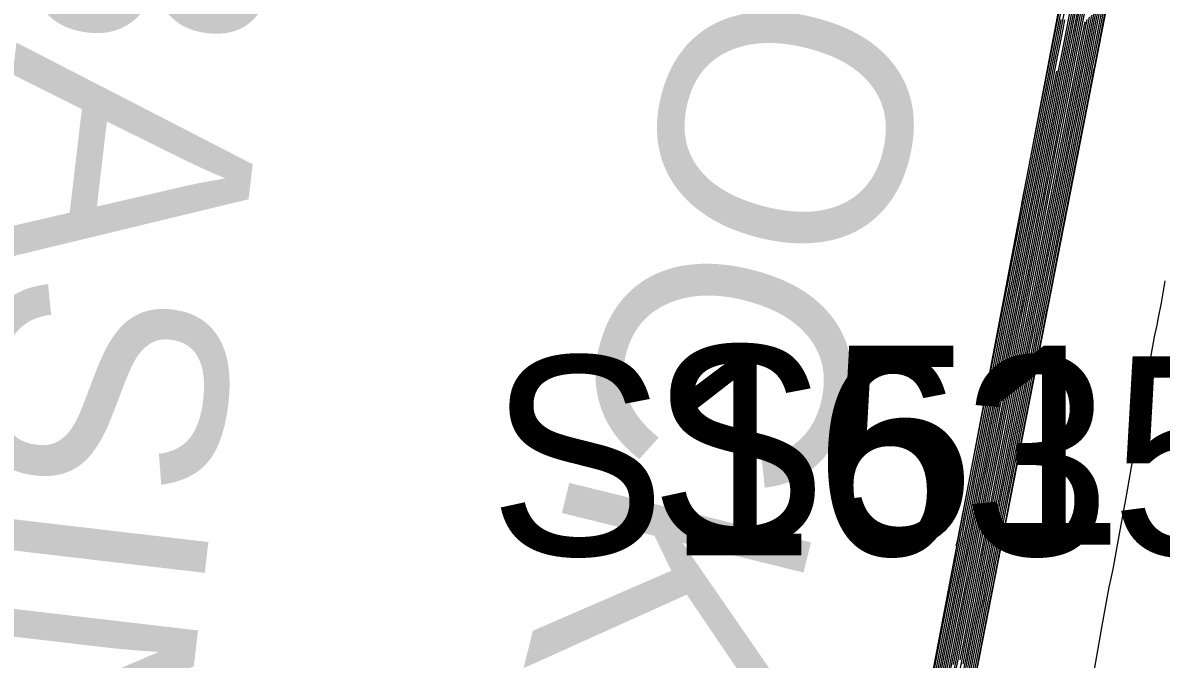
# Model space of a CAD drawing. Extents: x 1724534 to 1727318, y 657156 to 660047.
# Drawn here: x 1725509.71 to 1725532.58, y 659429.47 to 659442.27 of the extents above; entities that cross this region are included whole.
import ezdxf

# ---------------------------------------------------------------- set-up
doc = ezdxf.new("R2010")
doc.units = 0
for name, color, linetype in [('SURVEY - CONTOURS - Index with Text', 7, 'Continuous'), ('SURVEY - CONTOURS - Intermediate with optional Text', 7, 'Continuous'), ('SURVEY - DRAINAGE - Storm Sewer Text', 7, 'Continuous'), ('SURVEY - DTM - Breaklines', 7, 'Continuous'), ('SURVEY - DTM - Breaklines - Points - Numbers', 7, 'Continuous'), ('SURVEY - NON-TRANSPORTATION - Features', 7, 'Continuous'), ('SURVEY - NON-TRANSPORTATION - Features - Points - Numbers', 7, 'Continuous'), ('SURVEY - NON-TRANSPORTATION - Features Text', 7, 'Continuous')]:
    doc.layers.add(name, color=color, linetype=linetype)

msp = doc.modelspace()

# ---------------------------------------------------------------- linework, layer by layer
at = {"layer": 'SURVEY - CONTOURS - Index with Text'}
for points in [[(1725529.777, 659438.637), (1725531.355, 659446.72)], [(1725528.276, 659429.071), (1725528.364, 659429.519), (1725528.611, 659430.784), (1725528.698, 659431.233), (1725528.776, 659431.631), (1725528.844, 659431.977), (1725528.901, 659432.273), (1725529.042, 659432.992), (1725529.099, 659433.285), (1725529.166, 659433.627), (1725529.242, 659434.016), (1725529.327, 659434.453), (1725529.567, 659435.683), (1725529.653, 659436.122), (1725529.73, 659436.516), (1725529.798, 659436.865), (1725529.858, 659437.17), (1725530.005, 659437.924), (1725530.064, 659438.228), (1725530.132, 659438.573), (1725530.207, 659438.959), (1725530.291, 659439.386), (1725530.524, 659440.582), (1725530.608, 659441.011), (1725530.684, 659441.402), (1725530.753, 659441.754), (1725530.814, 659442.069), (1725530.968, 659442.855)], [(1725531.496, 659442.731), (1725531.372, 659442.1), (1725531.283, 659441.644), (1725531.229, 659441.364), (1725531.208, 659441.259), (1725531.199, 659441.214), (1725531.179, 659441.11), (1725531.124, 659440.829), (1725531.035, 659440.374), (1725530.912, 659439.742), (1725530.537, 659437.825), (1725530.414, 659437.194), (1725530.325, 659436.738), (1725530.27, 659436.458), (1725530.249, 659436.354), (1725530.241, 659436.309), (1725530.22, 659436.204), (1725530.165, 659435.924), (1725530.076, 659435.468), (1725529.953, 659434.837), (1725529.578, 659432.919), (1725529.455, 659432.288), (1725529.366, 659431.832), (1725529.311, 659431.552), (1725529.291, 659431.448), (1725529.282, 659431.403), (1725529.261, 659431.298), (1725529.207, 659431.018), (1725529.118, 659430.562), (1725528.994, 659429.931), (1725528.62, 659428.013)], [(1725531.269, 659442.51), (1725531.166, 659441.985), (1725531.084, 659441.564), (1725531.022, 659441.246), (1725530.98, 659441.034), (1725530.896, 659440.605), (1725530.855, 659440.393), (1725530.793, 659440.077), (1725530.711, 659439.658), (1725530.609, 659439.136), (1725530.311, 659437.607), (1725530.208, 659437.084), (1725530.126, 659436.664), (1725530.064, 659436.346), (1725530.022, 659436.13), (1725529.936, 659435.69), (1725529.894, 659435.475), (1725529.832, 659435.158), (1725529.751, 659434.74), (1725529.649, 659434.222), (1725529.353, 659432.704), (1725529.251, 659432.184), (1725529.169, 659431.765), (1725529.107, 659431.446), (1725529.064, 659431.226), (1725528.976, 659430.775), (1725528.933, 659430.556), (1725528.871, 659430.238), (1725528.79, 659429.822), (1725528.689, 659429.307)], [(1725531.042, 659442.289), (1725530.96, 659441.87), (1725530.884, 659441.483), (1725530.815, 659441.129), (1725530.594, 659439.996), (1725530.531, 659439.676), (1725530.463, 659439.325), (1725530.388, 659438.943), (1725530.307, 659438.53), (1725530.003, 659436.975), (1725529.928, 659436.59), (1725529.859, 659436.234), (1725529.795, 659435.906), (1725529.632, 659435.072), (1725529.568, 659434.745), (1725529.499, 659434.393), (1725529.425, 659434.013), (1725529.346, 659433.607), (1725529.127, 659432.488), (1725528.973, 659431.698), (1725528.903, 659431.339), (1725528.837, 659431.005), (1725528.67, 659430.147), (1725528.605, 659429.814), (1725528.535, 659429.459)], [(1725528.058, 659428.891), (1725528.384, 659430.563), (1725528.64, 659431.874), (1725528.676, 659432.057), (1725528.738, 659432.377), (1725528.833, 659432.861), (1725528.916, 659433.287), (1725529.023, 659433.835), (1725529.532, 659436.442), (1725529.593, 659436.756), (1725529.631, 659436.952), (1725529.741, 659437.512), (1725529.801, 659437.82), (1725529.883, 659438.242), (1725530.296, 659440.356), (1725530.401, 659440.893), (1725530.479, 659441.293)]]:
    msp.add_lwpolyline(points, dxfattribs=at)
at = {"layer": 'SURVEY - CONTOURS - Intermediate with optional Text'}
for points in [[(1725528.463, 659431.751), (1725528.488, 659431.846), (1725532.289, 659451.318)], [(1725524.879, 659416.599), (1725524.992, 659416.986), (1725525.083, 659417.313), (1725525.154, 659417.578), (1725525.315, 659418.203), (1725525.387, 659418.469), (1725525.479, 659418.798), (1725525.592, 659419.189), (1725526.248, 659421.391), (1725526.361, 659421.78), (1725526.452, 659422.105), (1725526.521, 659422.365), (1725526.679, 659422.974), (1725526.749, 659423.235), (1725526.841, 659423.562), (1725526.955, 659423.955), (1725527.779, 659426.716), (1725531.871, 659447.667)], [(1725528.468, 659429.303), (1725528.539, 659429.665), (1725528.609, 659430.021), (1725528.792, 659430.961), (1725529.007, 659432.06), (1725529.082, 659432.445), (1725529.36, 659433.867), (1725529.432, 659434.239), (1725529.503, 659434.6), (1725529.571, 659434.948), (1725529.749, 659435.862), (1725529.817, 659436.211), (1725529.889, 659436.575), (1725529.962, 659436.953), (1725530.039, 659437.345), (1725530.247, 659438.409), (1725530.323, 659438.8), (1725530.533, 659439.874), (1725530.707, 659440.763), (1725530.844, 659441.467), (1725530.918, 659441.847), (1725530.996, 659442.245), (1725531.209, 659443.333)], [(1725528.401, 659429.147), (1725528.473, 659429.517), (1725528.547, 659429.895), (1725528.747, 659430.917), (1725528.966, 659432.039), (1725529.037, 659432.402), (1725529.295, 659433.722), (1725529.366, 659434.086), (1725529.438, 659434.454), (1725529.51, 659434.824), (1725529.704, 659435.817), (1725529.776, 659436.189), (1725529.849, 659436.56), (1725529.921, 659436.931), (1725529.994, 659437.301), (1725530.186, 659438.288), (1725530.259, 659438.657), (1725530.472, 659439.752), (1725530.661, 659440.717), (1725530.804, 659441.45), (1725530.877, 659441.824), (1725530.951, 659442.201), (1725531.149, 659443.214)], [(1725528.408, 659429.368), (1725528.486, 659429.77), (1725528.701, 659430.873), (1725528.78, 659431.276), (1725528.855, 659431.658), (1725528.925, 659432.019), (1725528.992, 659432.359), (1725529.163, 659433.238), (1725529.23, 659433.576), (1725529.299, 659433.933), (1725529.372, 659434.308), (1725529.449, 659434.701), (1725529.658, 659435.772), (1725529.735, 659436.166), (1725529.809, 659436.545), (1725529.88, 659436.909), (1725529.948, 659437.258), (1725530.126, 659438.167), (1725530.194, 659438.514), (1725530.264, 659438.873), (1725530.337, 659439.246), (1725530.412, 659439.63), (1725530.615, 659440.672), (1725530.691, 659441.058), (1725530.764, 659441.434), (1725530.836, 659441.801), (1725530.905, 659442.157), (1725531.088, 659443.094)], [(1725528.342, 659429.22), (1725528.425, 659429.644), (1725528.656, 659430.828), (1725528.739, 659431.254), (1725528.815, 659431.644), (1725528.884, 659431.998), (1725528.946, 659432.316), (1725529.103, 659433.115), (1725529.164, 659433.431), (1725529.233, 659433.78), (1725529.307, 659434.162), (1725529.388, 659434.577), (1725529.613, 659435.728), (1725529.694, 659436.144), (1725529.77, 659436.531), (1725529.839, 659436.887), (1725529.903, 659437.214), (1725530.066, 659438.045), (1725530.129, 659438.371), (1725530.198, 659438.723), (1725530.272, 659439.102), (1725530.351, 659439.508), (1725530.57, 659440.627), (1725530.649, 659441.035), (1725530.724, 659441.418), (1725530.794, 659441.777), (1725530.86, 659442.113), (1725531.028, 659442.975)], [(1725531.405, 659442.643), (1725531.29, 659442.054), (1725531.203, 659441.612), (1725531.146, 659441.317), (1725531.117, 659441.169), (1725531.078, 659440.971), (1725531.049, 659440.823), (1725530.992, 659440.528), (1725530.906, 659440.088), (1725530.332, 659437.15), (1725530.245, 659436.709), (1725530.158, 659436.264), (1725530.119, 659436.061), (1725530.09, 659435.912), (1725530.032, 659435.617), (1725529.946, 659435.177), (1725529.831, 659434.591), (1725529.488, 659432.833), (1725529.373, 659432.247), (1725529.287, 659431.805), (1725529.229, 659431.51), (1725529.2, 659431.359), (1725529.072, 659430.706), (1725528.986, 659430.266), (1725528.53, 659427.928)], [(1725531.45, 659442.687), (1725531.331, 659442.077), (1725531.243, 659441.628), (1725531.187, 659441.341), (1725531.162, 659441.214), (1725531.139, 659441.092), (1725531.114, 659440.966), (1725531.058, 659440.679), (1725530.97, 659440.231), (1725530.851, 659439.621), (1725530.492, 659437.782), (1725530.373, 659437.172), (1725530.285, 659436.723), (1725530.229, 659436.436), (1725530.204, 659436.309), (1725530.18, 659436.185), (1725530.155, 659436.058), (1725530.099, 659435.771), (1725530.011, 659435.322), (1725529.892, 659434.714), (1725529.533, 659432.876), (1725529.414, 659432.267), (1725529.326, 659431.819), (1725529.27, 659431.531), (1725529.245, 659431.403), (1725529.221, 659431.277), (1725529.196, 659431.15), (1725529.14, 659430.862), (1725529.052, 659430.414), (1725528.933, 659429.806), (1725528.575, 659427.971)], [(1725527.935, 659428.639), (1725528.293, 659430.474), (1725528.412, 659431.084), (1725528.501, 659431.537), (1725528.558, 659431.832), (1725528.585, 659431.971), (1725528.617, 659432.131), (1725528.643, 659432.267), (1725528.7, 659432.555), (1725528.786, 659432.995), (1725528.901, 659433.588), (1725529.249, 659435.37), (1725529.365, 659435.964), (1725529.453, 659436.412), (1725529.511, 659436.712), (1725529.541, 659436.865), (1725529.582, 659437.076), (1725529.612, 659437.226), (1725529.669, 659437.519), (1725529.754, 659437.955), (1725529.867, 659438.533), (1725530.205, 659440.266), (1725530.318, 659440.846), (1725530.405, 659441.289), (1725530.464, 659441.593), (1725530.497, 659441.759), (1725530.547, 659442.018), (1725530.579, 659442.182), (1725530.637, 659442.48)], [(1725528.014, 659428.478), (1725528.535, 659431.148), (1725528.619, 659431.577), (1725528.681, 659431.894), (1725528.839, 659432.703), (1725528.9, 659433.014), (1725528.981, 659433.433), (1725529.489, 659436.032), (1725529.571, 659436.456), (1725529.634, 659436.778), (1725529.806, 659437.655), (1725529.867, 659437.971), (1725529.948, 659438.385), (1725530.442, 659440.917), (1725530.525, 659441.337), (1725530.588, 659441.662), (1725530.772, 659442.605)], [(1725528.18, 659429.142), (1725528.475, 659430.651), (1725528.576, 659431.169), (1725528.658, 659431.59), (1725528.721, 659431.915), (1725528.766, 659432.143), (1725528.86, 659432.623), (1725528.904, 659432.849), (1725528.966, 659433.168), (1725529.046, 659433.579), (1725529.145, 659434.082), (1725529.431, 659435.549), (1725529.53, 659436.054), (1725529.611, 659436.471), (1725529.675, 659436.8), (1725529.722, 659437.039), (1725529.824, 659437.561), (1725529.87, 659437.799), (1725529.933, 659438.121), (1725530.013, 659438.529), (1725530.109, 659439.021), (1725530.387, 659440.446), (1725530.484, 659440.941), (1725530.564, 659441.354), (1725530.629, 659441.685), (1725530.678, 659441.936), (1725530.788, 659442.497)], [(1725528.241, 659429.267), (1725528.52, 659430.696), (1725528.617, 659431.19), (1725528.697, 659431.604), (1725528.762, 659431.936), (1725528.811, 659432.186), (1725528.92, 659432.746), (1725528.969, 659432.994), (1725529.033, 659433.321), (1725529.112, 659433.725), (1725529.206, 659434.206), (1725529.476, 659435.593), (1725529.571, 659436.077), (1725529.651, 659436.486), (1725529.716, 659436.821), (1725529.767, 659437.083), (1725529.884, 659437.682), (1725529.935, 659437.942), (1725530, 659438.272), (1725530.078, 659438.672), (1725530.17, 659439.143), (1725530.433, 659440.492), (1725530.525, 659440.964), (1725530.604, 659441.37), (1725530.671, 659441.708), (1725530.724, 659441.98), (1725530.848, 659442.616)], [(1725531.314, 659442.554), (1725531.207, 659442.008), (1725531.124, 659441.58), (1725531.063, 659441.27), (1725530.92, 659440.536), (1725530.859, 659440.228), (1725530.776, 659439.801), (1725530.67, 659439.258), (1725530.166, 659436.679), (1725530.105, 659436.368), (1725530.067, 659436.175), (1725529.997, 659435.814), (1725529.816, 659434.886), (1725529.71, 659434.345), (1725529.398, 659432.747), (1725529.292, 659432.205), (1725529.109, 659431.271), (1725529.037, 659430.9), (1725528.999, 659430.704), (1725528.938, 659430.394), (1725528.44, 659427.843)], [(1725531.359, 659442.599), (1725531.248, 659442.031), (1725531.163, 659441.596), (1725531.104, 659441.294), (1725531.071, 659441.124), (1725531.018, 659440.849), (1725530.984, 659440.679), (1725530.926, 659440.378), (1725530.841, 659439.945), (1725530.73, 659439.379), (1725530.401, 659437.694), (1725530.291, 659437.128), (1725530.206, 659436.694), (1725530.146, 659436.391), (1725530.113, 659436.219), (1725530.058, 659435.937), (1725530.024, 659435.766), (1725529.965, 659435.464), (1725529.881, 659435.031), (1725529.771, 659434.468), (1725529.443, 659432.79), (1725529.333, 659432.226), (1725529.248, 659431.792), (1725529.189, 659431.488), (1725529.155, 659431.315), (1725529.098, 659431.026), (1725529.064, 659430.853), (1725529.005, 659430.55), (1725528.921, 659430.118), (1725528.811, 659429.556), (1725528.485, 659427.886)], [(1725531.178, 659442.422), (1725531.083, 659441.939), (1725531.004, 659441.531), (1725530.889, 659440.943), (1725530.775, 659440.361), (1725530.725, 659440.106), (1725530.661, 659439.776), (1725530.582, 659439.372), (1725530.22, 659437.52), (1725530.126, 659437.041), (1725530.047, 659436.634), (1725529.982, 659436.301), (1725529.931, 659436.041), (1725529.764, 659435.183), (1725529.699, 659434.852), (1725529.62, 659434.449), (1725529.528, 659433.976), (1725529.262, 659432.617), (1725529.091, 659431.738), (1725529.025, 659431.403), (1725528.973, 659431.138), (1725528.853, 659430.523), (1725528.802, 659430.259), (1725528.658, 659429.526), (1725528.567, 659429.057)], [(1725531.223, 659442.466), (1725531.125, 659441.962), (1725531.044, 659441.547), (1725530.98, 659441.223), (1725530.934, 659440.988), (1725530.836, 659440.483), (1725530.79, 659440.249), (1725530.727, 659439.927), (1725530.647, 659439.515), (1725530.549, 659439.015), (1725530.265, 659437.563), (1725530.167, 659437.063), (1725530.023, 659436.324), (1725529.977, 659436.085), (1725529.875, 659435.566), (1725529.829, 659435.329), (1725529.766, 659435.005), (1725529.686, 659434.595), (1725529.589, 659434.099), (1725529.307, 659432.661), (1725529.21, 659432.164), (1725529.13, 659431.752), (1725529.066, 659431.425), (1725529.019, 659431.182), (1725528.915, 659430.649), (1725528.867, 659430.407), (1725528.804, 659430.082), (1725528.724, 659429.674), (1725528.628, 659429.182)], [(1725527.874, 659428.514), (1725528.248, 659430.43), (1725528.372, 659431.063), (1725528.461, 659431.523), (1725528.518, 659431.811), (1725528.54, 659431.928), (1725528.556, 659432.008), (1725528.578, 659432.121), (1725528.633, 659432.402), (1725528.72, 659432.85), (1725528.84, 659433.464), (1725529.204, 659435.325), (1725529.324, 659435.942), (1725529.413, 659436.397), (1725529.47, 659436.69), (1725529.496, 659436.821), (1725529.522, 659436.955), (1725529.547, 659437.083), (1725529.603, 659437.369), (1725529.689, 659437.812), (1725529.806, 659438.412), (1725530.159, 659440.221), (1725530.277, 659440.823), (1725530.365, 659441.273), (1725530.423, 659441.57), (1725530.451, 659441.715), (1725530.487, 659441.899), (1725530.515, 659442.042), (1725530.572, 659442.332)], [(1725527.996, 659428.765), (1725528.339, 659430.519), (1725528.453, 659431.105), (1725528.54, 659431.55), (1725528.599, 659431.853), (1725528.631, 659432.014), (1725528.678, 659432.254), (1725528.709, 659432.412), (1725528.766, 659432.708), (1725528.851, 659433.141), (1725528.962, 659433.711), (1725529.295, 659435.415), (1725529.406, 659435.987), (1725529.492, 659436.427), (1725529.552, 659436.734), (1725529.586, 659436.908), (1725529.643, 659437.197), (1725529.676, 659437.369), (1725529.735, 659437.67), (1725529.819, 659438.098), (1725529.927, 659438.655), (1725530.251, 659440.311), (1725530.36, 659440.87), (1725530.445, 659441.305), (1725530.505, 659441.616), (1725530.542, 659441.804), (1725530.607, 659442.138), (1725530.644, 659442.323)], [(1725531.087, 659442.334), (1725531.001, 659441.893), (1725530.924, 659441.499), (1725530.856, 659441.152), (1725530.798, 659440.853), (1725530.654, 659440.118), (1725530.596, 659439.819), (1725530.529, 659439.475), (1725530.453, 659439.086), (1725530.368, 659438.652), (1725530.129, 659437.432), (1725530.044, 659436.997), (1725529.968, 659436.605), (1725529.9, 659436.256), (1725529.84, 659435.951), (1725529.693, 659435.195), (1725529.633, 659434.891), (1725529.566, 659434.546), (1725529.49, 659434.158), (1725529.406, 659433.73), (1725529.172, 659432.531), (1725529.088, 659432.102), (1725529.012, 659431.711), (1725528.943, 659431.361), (1725528.883, 659431.049), (1725528.731, 659430.272), (1725528.67, 659429.962), (1725528.603, 659429.615), (1725528.527, 659429.229)], [(1725531.132, 659442.378), (1725531.042, 659441.916), (1725530.964, 659441.515), (1725530.898, 659441.176), (1725530.843, 659440.898), (1725530.715, 659440.239), (1725530.661, 659439.962), (1725530.595, 659439.626), (1725530.517, 659439.229), (1725530.428, 659438.773), (1725530.175, 659437.476), (1725530.085, 659437.019), (1725530.007, 659436.62), (1725529.941, 659436.279), (1725529.886, 659435.996), (1725529.754, 659435.319), (1725529.698, 659435.037), (1725529.632, 659434.699), (1725529.555, 659434.304), (1725529.467, 659433.853), (1725529.217, 659432.574), (1725529.129, 659432.122), (1725529.051, 659431.725), (1725528.984, 659431.382), (1725528.928, 659431.094), (1725528.792, 659430.398), (1725528.736, 659430.111), (1725528.67, 659429.77), (1725528.593, 659429.378)], [(1725532.654, 659437.079), (1725532.575, 659436.636), (1725532.521, 659436.34), (1725532.492, 659436.191), (1725532.447, 659435.99), (1725532.418, 659435.842), (1725532.364, 659435.547), (1725532.285, 659435.106), (1725531.872, 659432.76), (1725531.769, 659432.173), (1725531.689, 659431.731), (1725531.635, 659431.434), (1725531.605, 659431.282), (1725531.559, 659431.072), (1725531.529, 659430.921), (1725531.475, 659430.625), (1725531.396, 659430.186), (1725530.984, 659427.851)]]:
    msp.add_lwpolyline(points, dxfattribs=at)
at = {"layer": 'SURVEY - DTM - Breaklines'}
msp.add_lwpolyline([(1725548.52, 659521.481), (1725540.965, 659497.216), (1725536.847, 659481.64), (1725536.065, 659476.4), (1725532.186, 659451.331), (1725527.526, 659426.779), (1725520.287, 659402.807), (1725512.005, 659379.174), (1725506.044, 659356.068), (1725503.268, 659330.772), (1725496.158, 659306.737), (1725491.301, 659280.213), (1725484.669, 659256.065), (1725478.26, 659232.056), (1725472.366, 659207.66), (1725466.542, 659183.359), (1725459.12, 659159.228), (1725454.379, 659134.473), (1725448.668, 659109.979), (1725442.764, 659085.69), (1725436.263, 659061.294), (1725431.444, 659036.269), (1725428.274, 659013.717), (1725429.417, 659007.151)], dxfattribs=at)
at = {"layer": 'SURVEY - NON-TRANSPORTATION - Features'}
msp.add_lwpolyline([(1725478.626, 659231.962), (1725484.871, 659256.014), (1725491.647, 659280.125), (1725496.324, 659306.695), (1725504.184, 659330.541), (1725509.657, 659355.134), (1725515.881, 659378.125), (1725522.114, 659402.336), (1725528.356, 659426.565), (1725533.162, 659451.14), (1725540.618, 659474.976), (1725541.895, 659480.465), (1725545.325, 659497.45), (1725552.4, 659520.505), (1725557.595, 659544.875), (1725563.899, 659569.033), (1725569.664, 659593.303), (1725577.056, 659617.422)], dxfattribs=at)

# ---------------------------------------------------------------- texts
at = {"layer": 'SURVEY - DRAINAGE - Storm Sewer Text'}
msp.add_text('CATCH BASIN', height=5, rotation=263.3153, dxfattribs=at).set_placement((1725512.997, 659471.03))
at = {"layer": 'SURVEY - DTM - Breaklines - Points - Numbers'}
msp.add_text('S51', height=4, dxfattribs=at).set_placement((1725522.299, 659431.779))
at = {"layer": 'SURVEY - NON-TRANSPORTATION - Features - Points - Numbers'}
msp.add_text('S1635', height=4, dxfattribs=at).set_placement((1725519.068, 659431.565))
at = {"layer": 'SURVEY - NON-TRANSPORTATION - Features Text'}
msp.add_text('ROCK FACE', height=5, rotation=256.1526, dxfattribs=at).set_placement((1725524.375, 659447.977))

doc.saveas('drawing.dxf')
